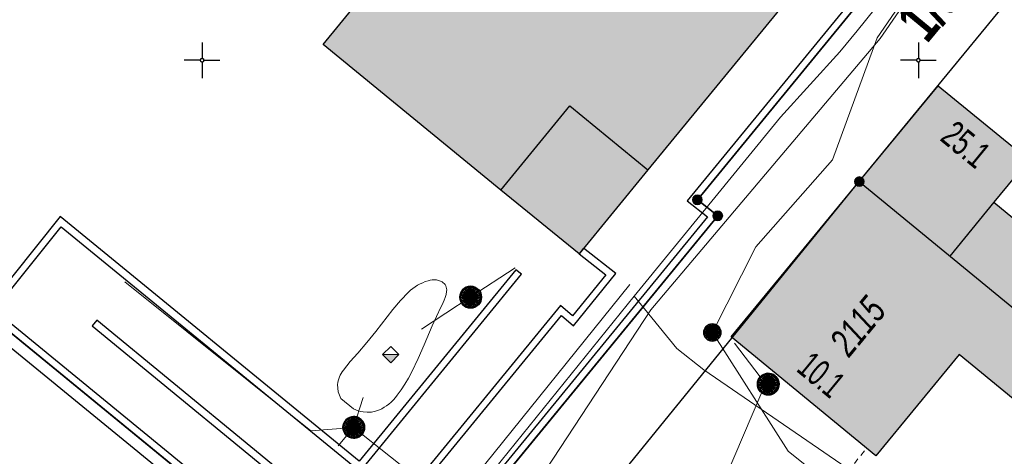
# Model space of a CAD drawing. Header units: metres. Extents: x 2695560 to 2696939, y 1260491 to 1262050.
# Tile 411 of 656: x 2695995 to 2696029, y 1260911 to 1260926. Entities that reach past the tile are written whole.
import ezdxf

# ---------------------------------------------------------------- set-up
doc = ezdxf.new("R2010")
doc.units = ezdxf.units.M
doc.linetypes.add('AUSGEZOGEN', pattern=[0])
doc.linetypes.add('VERDECKT2_S2', pattern=[0.36, 0.2, -0.16])
for name, color, linetype in [('XR$1$AV_Flächen (EO)', 7, 'AUSGEZOGEN'), ('XR$1$AV_Gebäudeflächen (BB)', 7, 'AUSGEZOGEN'), ('XR$1$AV_Grenzpunkte', 7, 'AUSGEZOGEN'), ('XR$1$AV_Grundstück-Nr.', 7, 'AUSGEZOGEN'), ('XR$1$AV_Haus-Nr.', 7, 'AUSGEZOGEN'), ('XR$1$AV_Koordinatennetzpunkte', 7, 'AUSGEZOGEN'), ('XR$1$AV_Linien (BB)', 7, 'AUSGEZOGEN'), ('XR$1$AV_Linien (EO)', 7, 'AUSGEZOGEN'), ('XR$1$AV_Strassennamen', 7, 'AUSGEZOGEN'), ('XR$1$AV_Versicherung-Nr.', 7, 'AUSGEZOGEN'), ('XR$1$AW_LK_Schachtdeckel', 24, 'AUSGEZOGEN'), ('XR$1$Liegenschaftsgrenzen', 7, 'AUSGEZOGEN'), ('XR$1$PFAV', 255, 'AUSGEZOGEN'), ('XR$1$PFAW', 255, 'AUSGEZOGEN'), ('XR$1$RP_Abstandslinie', 7, 'AUSGEZOGEN')]:
    doc.layers.add(name, color=color, linetype=linetype)
for name, color, linetype, lineweight in [('XR$2$ABW-Flaeche-oberirdisch', 6, 'AUSGEZOGEN', 18), ('XR$2$ABW-Linie-R-genau', 4, 'AUSGEZOGEN', 18), ('XR$2$ABW-Linie-R-ungenau', 4, 'VERDECKT2_S2', 18), ('XR$2$ABW-Punkt', 6, 'AUSGEZOGEN', 18), ('XR$2$KOM-Linie-U-genau', 91, 'AUSGEZOGEN', 18), ('XR$2$KOM-Punkt-U', 91, 'AUSGEZOGEN', 18)]:
    doc.layers.add(name, color=color, linetype=linetype, lineweight=lineweight)
doc.styles.add('ARIAL', font='arial.ttf')

# ---------------------------------------------------------------- blocks, each defined once
blk = doc.blocks.new('BAV15')
at = {"layer": 'XR$1$PFAV', "transparency": 33554687}
blk.add_hatch(color=7, dxfattribs=at).paths.add_polyline_path([(0.5, 0), (0.49, 0.1), (0.46, 0.2), (0.41, 0.29), (0.34, 0.36), (0.26, 0.42), (0.17, 0.47), (0.08, 0.49), (-0.03, 0.5), (-0.13, 0.48), (-0.22, 0.45), (-0.31, 0.4), (-0.38, 0.33), (-0.44, 0.24), (-0.48, 0.15), (-0.5, 0.05), (-0.5, -0.05), (-0.48, -0.15), (-0.44, -0.24), (-0.38, -0.33), (-0.31, -0.4), (-0.22, -0.45), (-0.13, -0.48), (-0.03, -0.5), (0.08, -0.49), (0.17, -0.47), (0.26, -0.42), (0.34, -0.36), (0.41, -0.29), (0.46, -0.2), (0.49, -0.1)])
at = {"color": 7, "transparency": 33554687}
for start, end in [(90, 270), (270, 90)]:
    blk.add_arc((0, 0), 0.5, start, end, dxfattribs=at)
at = {"layer": 'XR$1$PFAV', "transparency": 33554687}
blk.add_circle((0, 0), 0.5, dxfattribs=at)
blk = doc.blocks.new('BAV2041')
at = {"color": 7, "transparency": 33554687}
for p, q in [((0, 0.5), (0, 0.05)), ((-0.05, 0), (-0.5, 0)), ((0.05, 0), (0.5, 0)), ((0, -0.05), (0, -0.5))]:
    blk.add_line(p, q, dxfattribs=at)
blk.add_circle((0, 0), 0.05, dxfattribs=at)
for start, end in [(90, 270), (270, 90)]:
    blk.add_arc((0, 0), 0.05, start, end, dxfattribs=at)
blk = doc.blocks.new('BAW2088')
at = {"layer": 'XR$1$PFAW', "transparency": 33554687}
blk.add_hatch(color=253, dxfattribs=at).paths.add_polyline_path([(0.51, 0), (0.5, 0.101), (0.47, 0.197), (0.421, 0.286), (0.355, 0.362), (0.275, 0.424), (0.184, 0.469), (0.086, 0.494), (-0.015, 0.499), (-0.115, 0.484), (-0.21, 0.449), (-0.296, 0.395), (-0.369, 0.326), (-0.427, 0.243), (-0.467, 0.15), (-0.487, 0.051), (-0.487, -0.051), (-0.467, -0.15), (-0.427, -0.243), (-0.369, -0.326), (-0.296, -0.395), (-0.21, -0.449), (-0.115, -0.484), (-0.015, -0.499), (0.086, -0.494), (0.184, -0.469), (0.275, -0.424), (0.355, -0.362), (0.421, -0.286), (0.47, -0.197), (0.5, -0.101)])
at = {"transparency": 33554687}
for start, end in [(91.1948, 268.8052), (268.8052, 91.1948)]:
    blk.add_arc((0.01, 0), 0.5, start, end, dxfattribs=at)
at = {"layer": 'XR$1$PFAW', "transparency": 33554687}
blk.add_circle((0.01, 0), 0.5, dxfattribs=at)
blk = doc.blocks.new('KOM-SCHACHT_RUND-U')
at = {"layer": 'XR$2$KOM-Punkt-U', "linetype": 'AUSGEZOGEN', "lineweight": 25, "transparency": 33554687}
for points in [[(-294, 59, 2500), (0, 0, 2500), (-300, 0, 2500)], [(-294, 59), (0, 0), (-300, 0)], [(-294, 59, 2500), (-294, 59), (-300, 0), (-300, 0, 2500)], [(-300, 0, 2500), (0, 0, 2500), (-294, -59, 2500)], [(-300, 0), (0, 0), (-294, -59)], [(-277, 115, 2500), (0, 0, 2500), (-294, 59, 2500)], [(-277, 115), (0, 0), (-294, 59)], [(-277, 115, 2500), (-277, 115), (-294, 59), (-294, 59, 2500)], [(-294, -59, 2500), (0, 0, 2500), (-277, -115, 2500)], [(-294, -59), (0, 0), (-277, -115)], [(-249, 167, 2500), (0, 0, 2500), (-277, 115, 2500)], [(-249, 167), (0, 0), (-277, 115)], [(-249, 167, 2500), (-249, 167), (-277, 115), (-277, 115, 2500)], [(-277, -115, 2500), (0, 0, 2500), (-249, -167, 2500)], [(-277, -115), (0, 0), (-249, -167)], [(-212, 212, 2500), (0, 0, 2500), (-249, 167, 2500)], [(-212, 212), (0, 0), (-249, 167)], [(-212, 212, 2500), (-212, 212), (-249, 167), (-249, 167, 2500)], [(-249, -167, 2500), (0, 0, 2500), (-212, -212, 2500)], [(-249, -167), (0, 0), (-212, -212)], [(-167, 249, 2500), (0, 0, 2500), (-212, 212, 2500)], [(-167, 249), (0, 0), (-212, 212)], [(-167, 249, 2500), (-167, 249), (-212, 212), (-212, 212, 2500)], [(-212, -212, 2500), (0, 0, 2500), (-167, -249, 2500)], [(-212, -212), (0, 0), (-167, -249)], [(-115, 277, 2500), (0, 0, 2500), (-167, 249, 2500)], [(-115, 277), (0, 0), (-167, 249)], [(-115, 277, 2500), (-115, 277), (-167, 249), (-167, 249, 2500)], [(-167, -249, 2500), (0, 0, 2500), (-115, -277, 2500)], [(-167, -249), (0, 0), (-115, -277)], [(-59, 294, 2500), (0, 0, 2500), (-115, 277, 2500)], [(-59, 294), (0, 0), (-115, 277)], [(-59, 294, 2500), (-59, 294), (-115, 277), (-115, 277, 2500)], [(-115, -277, 2500), (0, 0, 2500), (-59, -294, 2500)], [(-115, -277), (0, 0), (-59, -294)], [(0, 300, 2500), (0, 0, 2500), (-59, 294, 2500)], [(0, 300), (0, 0), (-59, 294)], [(0, 300, 2500), (0, 300), (-59, 294), (-59, 294, 2500)], [(-59, -294, 2500), (0, 0, 2500), (0, -300, 2500)], [(-59, -294), (0, 0), (0, -300)], [(59, 294, 2500), (0, 0, 2500), (0, 300, 2500)], [(59, 294), (0, 0), (0, 300)], [(59, 294, 2500), (59, 294), (0, 300), (0, 300, 2500)], [(115, 277, 2500), (0, 0, 2500), (59, 294, 2500)], [(115, 277), (0, 0), (59, 294)], [(167, 249, 2500), (0, 0, 2500), (115, 277, 2500)], [(167, 249), (0, 0), (115, 277)], [(212, 212, 2500), (0, 0, 2500), (167, 249, 2500)], [(212, 212), (0, 0), (167, 249)], [(249, 167, 2500), (0, 0, 2500), (212, 212, 2500)], [(249, 167), (0, 0), (212, 212)], [(277, 115, 2500), (0, 0, 2500), (249, 167, 2500)], [(277, 115), (0, 0), (249, 167)], [(294, 59, 2500), (0, 0, 2500), (277, 115, 2500)], [(294, 59), (0, 0), (277, 115)], [(300, 0, 2500), (0, 0, 2500), (294, 59, 2500)], [(300, 0), (0, 0), (294, 59)], [(0, -300, 2500), (0, 0, 2500), (59, -294, 2500)], [(59, -294, 2500), (0, 0, 2500), (115, -277, 2500)], [(115, -277, 2500), (0, 0, 2500), (167, -249, 2500)], [(167, -249, 2500), (0, 0, 2500), (212, -212, 2500)], [(212, -212, 2500), (0, 0, 2500), (249, -167, 2500)], [(249, -167, 2500), (0, 0, 2500), (277, -115, 2500)], [(277, -115, 2500), (0, 0, 2500), (294, -59, 2500)], [(294, -59, 2500), (0, 0, 2500), (300, 0, 2500)], [(0, -300), (0, 0), (59, -294)], [(59, -294), (0, 0), (115, -277)], [(115, -277), (0, 0), (167, -249)], [(167, -249), (0, 0), (212, -212)], [(212, -212), (0, 0), (249, -167)], [(249, -167), (0, 0), (277, -115)], [(277, -115), (0, 0), (294, -59)], [(294, -59), (0, 0), (300, 0)], [(115, 277, 2500), (115, 277), (59, 294), (59, 294, 2500)], [(167, 249, 2500), (167, 249), (115, 277), (115, 277, 2500)], [(212, 212, 2500), (212, 212), (167, 249), (167, 249, 2500)], [(249, 167, 2500), (249, 167), (212, 212), (212, 212, 2500)], [(277, 115, 2500), (277, 115), (249, 167), (249, 167, 2500)], [(294, 59, 2500), (294, 59), (277, 115), (277, 115, 2500)], [(300, 0, 2500), (300, 0), (294, 59), (294, 59, 2500)], [(-300, 0, 2500), (-300, 0), (-294, -59), (-294, -59, 2500)], [(-294, -59, 2500), (-294, -59), (-277, -115), (-277, -115, 2500)], [(-277, -115, 2500), (-277, -115), (-249, -167), (-249, -167, 2500)], [(-249, -167, 2500), (-249, -167), (-212, -212), (-212, -212, 2500)], [(-212, -212, 2500), (-212, -212), (-167, -249), (-167, -249, 2500)], [(-167, -249, 2500), (-167, -249), (-115, -277), (-115, -277, 2500)], [(-115, -277, 2500), (-115, -277), (-59, -294), (-59, -294, 2500)], [(-59, -294, 2500), (-59, -294), (0, -300), (0, -300, 2500)], [(0, -300, 2500), (0, -300), (59, -294), (59, -294, 2500)], [(59, -294, 2500), (59, -294), (115, -277), (115, -277, 2500)], [(115, -277, 2500), (115, -277), (167, -249), (167, -249, 2500)], [(167, -249, 2500), (167, -249), (212, -212), (212, -212, 2500)], [(212, -212, 2500), (212, -212), (249, -167), (249, -167, 2500)], [(249, -167, 2500), (249, -167), (277, -115), (277, -115, 2500)], [(277, -115, 2500), (277, -115), (294, -59), (294, -59, 2500)], [(294, -59, 2500), (294, -59), (300, 0), (300, 0, 2500)]]:
    blk.add_3dface(points, dxfattribs=at)
blk = doc.blocks.new('ABW-SCHLAMMSAMMLER_RUND')
at = {"layer": 'XR$2$ABW-Punkt', "linetype": 'AUSGEZOGEN', "lineweight": 13, "transparency": 33554687}
for p, q in [((-70, 75, 2500), (70, 75, 2500)), ((-70, -75, 2500), (70, -75, 2500))]:
    blk.add_line(p, q, dxfattribs=at)
blk.add_polyline3d([(90, 0, 2500), (0, 0, 2500), (-90, 0, 2500)], dxfattribs=at)
at = {"layer": 'XR$2$ABW-Punkt', "linetype": 'AUSGEZOGEN', "lineweight": 25, "transparency": 33554687}
for points in [[(-147, 29, 2500), (0, 0, 2500), (-150, 0, 2500)], [(-147, 29), (0, 0), (-150, 0)], [(-147, 29, 2500), (-147, 29), (-150, 0), (-150, 0, 2500)], [(-150, 0, 2500), (0, 0, 2500), (-147, -29, 2500)], [(-150, 0), (0, 0), (-147, -29)], [(-139, 57, 2500), (0, 0, 2500), (-147, 29, 2500)], [(-139, 57), (0, 0), (-147, 29)], [(-139, 57, 2500), (-139, 57), (-147, 29), (-147, 29, 2500)], [(-147, -29, 2500), (0, 0, 2500), (-139, -57, 2500)], [(-147, -29), (0, 0), (-139, -57)], [(-125, 83, 2500), (0, 0, 2500), (-139, 57, 2500)], [(-125, 83), (0, 0), (-139, 57)], [(-125, 83, 2500), (-125, 83), (-139, 57), (-139, 57, 2500)], [(-139, -57, 2500), (0, 0, 2500), (-125, -83, 2500)], [(-139, -57), (0, 0), (-125, -83)], [(-106, 106, 2500), (0, 0, 2500), (-125, 83, 2500)], [(-106, 106), (0, 0), (-125, 83)], [(-106, 106, 2500), (-106, 106), (-125, 83), (-125, 83, 2500)], [(-125, -83, 2500), (0, 0, 2500), (-106, -106, 2500)], [(-125, -83), (0, 0), (-106, -106)], [(-83, 125, 2500), (0, 0, 2500), (-106, 106, 2500)], [(-83, 125), (0, 0), (-106, 106)], [(-83, 125, 2500), (-83, 125), (-106, 106), (-106, 106, 2500)], [(-106, -106, 2500), (0, 0, 2500), (-83, -125, 2500)], [(-106, -106), (0, 0), (-83, -125)], [(-57, 139, 2500), (0, 0, 2500), (-83, 125, 2500)], [(-57, 139), (0, 0), (-83, 125)], [(-57, 139, 2500), (-57, 139), (-83, 125), (-83, 125, 2500)], [(-83, -125, 2500), (0, 0, 2500), (-57, -139, 2500)], [(-83, -125), (0, 0), (-57, -139)], [(-29, 147, 2500), (0, 0, 2500), (-57, 139, 2500)], [(-29, 147), (0, 0), (-57, 139)], [(-29, 147, 2500), (-29, 147), (-57, 139), (-57, 139, 2500)], [(-57, -139, 2500), (0, 0, 2500), (-29, -147, 2500)], [(-57, -139), (0, 0), (-29, -147)], [(0, 150, 2500), (0, 0, 2500), (-29, 147, 2500)], [(0, 150), (0, 0), (-29, 147)], [(0, 150, 2500), (0, 150), (-29, 147), (-29, 147, 2500)], [(-29, -147, 2500), (0, 0, 2500), (0, -150, 2500)], [(-29, -147), (0, 0), (0, -150)], [(29, 147, 2500), (0, 0, 2500), (0, 150, 2500)], [(29, 147), (0, 0), (0, 150)], [(29, 147, 2500), (29, 147), (0, 150), (0, 150, 2500)], [(57, 139, 2500), (0, 0, 2500), (29, 147, 2500)], [(57, 139), (0, 0), (29, 147)], [(83, 125, 2500), (0, 0, 2500), (57, 139, 2500)], [(83, 125), (0, 0), (57, 139)], [(106, 106, 2500), (0, 0, 2500), (83, 125, 2500)], [(106, 106), (0, 0), (83, 125)], [(125, 83, 2500), (0, 0, 2500), (106, 106, 2500)], [(125, 83), (0, 0), (106, 106)], [(139, 57, 2500), (0, 0, 2500), (125, 83, 2500)], [(139, 57), (0, 0), (125, 83)], [(147, 29, 2500), (0, 0, 2500), (139, 57, 2500)], [(147, 29), (0, 0), (139, 57)], [(150, 0, 2500), (0, 0, 2500), (147, 29, 2500)], [(150, 0), (0, 0), (147, 29)], [(0, -150, 2500), (0, 0, 2500), (29, -147, 2500)], [(29, -147, 2500), (0, 0, 2500), (57, -139, 2500)], [(57, -139, 2500), (0, 0, 2500), (83, -125, 2500)], [(83, -125, 2500), (0, 0, 2500), (106, -106, 2500)], [(106, -106, 2500), (0, 0, 2500), (125, -83, 2500)], [(125, -83, 2500), (0, 0, 2500), (139, -57, 2500)], [(139, -57, 2500), (0, 0, 2500), (147, -29, 2500)], [(147, -29, 2500), (0, 0, 2500), (150, 0, 2500)], [(0, -150), (0, 0), (29, -147)], [(29, -147), (0, 0), (57, -139)], [(57, -139), (0, 0), (83, -125)], [(83, -125), (0, 0), (106, -106)], [(106, -106), (0, 0), (125, -83)], [(125, -83), (0, 0), (139, -57)], [(139, -57), (0, 0), (147, -29)], [(147, -29), (0, 0), (150, 0)], [(57, 139, 2500), (57, 139), (29, 147), (29, 147, 2500)], [(83, 125, 2500), (83, 125), (57, 139), (57, 139, 2500)], [(106, 106, 2500), (106, 106), (83, 125), (83, 125, 2500)], [(125, 83, 2500), (125, 83), (106, 106), (106, 106, 2500)], [(139, 57, 2500), (139, 57), (125, 83), (125, 83, 2500)], [(147, 29, 2500), (147, 29), (139, 57), (139, 57, 2500)], [(150, 0, 2500), (150, 0), (147, 29), (147, 29, 2500)], [(-150, 0, 2500), (-150, 0), (-147, -29), (-147, -29, 2500)], [(-147, -29, 2500), (-147, -29), (-139, -57), (-139, -57, 2500)], [(-139, -57, 2500), (-139, -57), (-125, -83), (-125, -83, 2500)], [(-125, -83, 2500), (-125, -83), (-106, -106), (-106, -106, 2500)], [(-106, -106, 2500), (-106, -106), (-83, -125), (-83, -125, 2500)], [(-83, -125, 2500), (-83, -125), (-57, -139), (-57, -139, 2500)], [(-57, -139, 2500), (-57, -139), (-29, -147), (-29, -147, 2500)], [(-29, -147, 2500), (-29, -147), (0, -150), (0, -150, 2500)], [(0, -150, 2500), (0, -150), (29, -147), (29, -147, 2500)], [(29, -147, 2500), (29, -147), (57, -139), (57, -139, 2500)], [(57, -139, 2500), (57, -139), (83, -125), (83, -125, 2500)], [(83, -125, 2500), (83, -125), (106, -106), (106, -106, 2500)], [(106, -106, 2500), (106, -106), (125, -83), (125, -83, 2500)], [(125, -83, 2500), (125, -83), (139, -57), (139, -57, 2500)], [(139, -57, 2500), (139, -57), (147, -29), (147, -29, 2500)], [(147, -29, 2500), (147, -29), (150, 0), (150, 0, 2500)]]:
    blk.add_3dface(points, dxfattribs=at)
blk = doc.blocks.new('ABW-DECKEL')
at = {"layer": 'XR$2$ABW-Punkt', "linetype": 'AUSGEZOGEN', "lineweight": 25, "transparency": 33554687}
for points in [[(0, 350, 2500), (0, 0, 2500), (-68, 343, 2500)], [(0, 350), (0, 0), (-68, 343)], [(0, 350, 2500), (0, 350), (-68, 343), (-68, 343, 2500)], [(68, 343, 2500), (0, 0, 2500), (0, 350, 2500)], [(68, 343), (0, 0), (0, 350)], [(68, 343, 2500), (68, 343), (0, 350), (0, 350, 2500)], [(-343, 68, 2500), (0, 0, 2500), (-350, 0, 2500)], [(-343, 68), (0, 0), (-350, 0)], [(-343, 68, 2500), (-343, 68), (-350, 0), (-350, 0, 2500)], [(-350, 0, 2500), (0, 0, 2500), (-343, -68, 2500)], [(-350, 0), (0, 0), (-343, -68)], [(-323, 134, 2500), (0, 0, 2500), (-343, 68, 2500)], [(-323, 134), (0, 0), (-343, 68)], [(-323, 134, 2500), (-323, 134), (-343, 68), (-343, 68, 2500)], [(-343, -68, 2500), (0, 0, 2500), (-323, -134, 2500)], [(-343, -68), (0, 0), (-323, -134)], [(-291, 194, 2500), (0, 0, 2500), (-323, 134, 2500)], [(-291, 194), (0, 0), (-323, 134)], [(-291, 194, 2500), (-291, 194), (-323, 134), (-323, 134, 2500)], [(-323, -134, 2500), (0, 0, 2500), (-291, -194, 2500)], [(-323, -134), (0, 0), (-291, -194)], [(-247, 247, 2500), (0, 0, 2500), (-291, 194, 2500)], [(-247, 247), (0, 0), (-291, 194)], [(-247, 247, 2500), (-247, 247), (-291, 194), (-291, 194, 2500)], [(-291, -194, 2500), (0, 0, 2500), (-247, -247, 2500)], [(-291, -194), (0, 0), (-247, -247)], [(-194, 291, 2500), (0, 0, 2500), (-247, 247, 2500)], [(-194, 291), (0, 0), (-247, 247)], [(-194, 291, 2500), (-194, 291), (-247, 247), (-247, 247, 2500)], [(-247, -247, 2500), (0, 0, 2500), (-194, -291, 2500)], [(-247, -247), (0, 0), (-194, -291)], [(-134, 323, 2500), (0, 0, 2500), (-194, 291, 2500)], [(-134, 323), (0, 0), (-194, 291)], [(-134, 323, 2500), (-134, 323), (-194, 291), (-194, 291, 2500)], [(-194, -291, 2500), (0, 0, 2500), (-134, -323, 2500)], [(-194, -291), (0, 0), (-134, -323)], [(-68, 343, 2500), (0, 0, 2500), (-134, 323, 2500)], [(-68, 343), (0, 0), (-134, 323)], [(-68, 343, 2500), (-68, 343), (-134, 323), (-134, 323, 2500)], [(-134, -323, 2500), (0, 0, 2500), (-68, -343, 2500)], [(-134, -323), (0, 0), (-68, -343)], [(-68, -343, 2500), (0, 0, 2500), (0, -350, 2500)], [(-68, -343), (0, 0), (0, -350)], [(134, 323, 2500), (0, 0, 2500), (68, 343, 2500)], [(134, 323), (0, 0), (68, 343)], [(194, 291, 2500), (0, 0, 2500), (134, 323, 2500)], [(194, 291), (0, 0), (134, 323)], [(247, 247, 2500), (0, 0, 2500), (194, 291, 2500)], [(247, 247), (0, 0), (194, 291)], [(291, 194, 2500), (0, 0, 2500), (247, 247, 2500)], [(291, 194), (0, 0), (247, 247)], [(323, 134, 2500), (0, 0, 2500), (291, 194, 2500)], [(323, 134), (0, 0), (291, 194)], [(343, 68, 2500), (0, 0, 2500), (323, 134, 2500)], [(343, 68), (0, 0), (323, 134)], [(350, 0, 2500), (0, 0, 2500), (343, 68, 2500)], [(350, 0), (0, 0), (343, 68)], [(0, -350, 2500), (0, 0, 2500), (68, -343, 2500)], [(68, -343, 2500), (0, 0, 2500), (134, -323, 2500)], [(134, -323, 2500), (0, 0, 2500), (194, -291, 2500)], [(194, -291, 2500), (0, 0, 2500), (247, -247, 2500)], [(247, -247, 2500), (0, 0, 2500), (291, -194, 2500)], [(291, -194, 2500), (0, 0, 2500), (323, -134, 2500)], [(323, -134, 2500), (0, 0, 2500), (343, -68, 2500)], [(343, -68, 2500), (0, 0, 2500), (350, 0, 2500)], [(0, -350), (0, 0), (68, -343)], [(68, -343), (0, 0), (134, -323)], [(134, -323), (0, 0), (194, -291)], [(194, -291), (0, 0), (247, -247)], [(247, -247), (0, 0), (291, -194)], [(291, -194), (0, 0), (323, -134)], [(323, -134), (0, 0), (343, -68)], [(343, -68), (0, 0), (350, 0)], [(134, 323, 2500), (134, 323), (68, 343), (68, 343, 2500)], [(194, 291, 2500), (194, 291), (134, 323), (134, 323, 2500)], [(247, 247, 2500), (247, 247), (194, 291), (194, 291, 2500)], [(291, 194, 2500), (291, 194), (247, 247), (247, 247, 2500)], [(323, 134, 2500), (323, 134), (291, 194), (291, 194, 2500)], [(343, 68, 2500), (343, 68), (323, 134), (323, 134, 2500)], [(350, 0, 2500), (350, 0), (343, 68), (343, 68, 2500)], [(-350, 0, 2500), (-350, 0), (-343, -68), (-343, -68, 2500)], [(-343, -68, 2500), (-343, -68), (-323, -134), (-323, -134, 2500)], [(-323, -134, 2500), (-323, -134), (-291, -194), (-291, -194, 2500)], [(-291, -194, 2500), (-291, -194), (-247, -247), (-247, -247, 2500)], [(-247, -247, 2500), (-247, -247), (-194, -291), (-194, -291, 2500)], [(-194, -291, 2500), (-194, -291), (-134, -323), (-134, -323, 2500)], [(-134, -323, 2500), (-134, -323), (-68, -343), (-68, -343, 2500)], [(-68, -343, 2500), (-68, -343), (0, -350), (0, -350, 2500)], [(0, -350, 2500), (0, -350), (68, -343), (68, -343, 2500)], [(68, -343, 2500), (68, -343), (134, -323), (134, -323, 2500)], [(134, -323, 2500), (134, -323), (194, -291), (194, -291, 2500)], [(194, -291, 2500), (194, -291), (247, -247), (247, -247, 2500)], [(247, -247, 2500), (247, -247), (291, -194), (291, -194, 2500)], [(291, -194, 2500), (291, -194), (323, -134), (323, -134, 2500)], [(323, -134, 2500), (323, -134), (343, -68), (343, -68, 2500)], [(343, -68, 2500), (343, -68), (350, 0), (350, 0, 2500)]]:
    blk.add_3dface(points, dxfattribs=at)
blk = doc.blocks.new('ABW-VERSICKERUNGSANLAGE')
at = {"layer": 'XR$2$ABW-Punkt', "linetype": 'AUSGEZOGEN', "transparency": 33554687}
blk.add_hatch(color=4, dxfattribs=at).paths.add_polyline_path([(0, -283), (283, 0), (-283, 0)])
at = {"layer": 'XR$2$ABW-Punkt', "color": 4, "linetype": 'AUSGEZOGEN', "lineweight": 25, "transparency": 33554687}
blk.add_polyline3d([(283, 0, 2500), (0, 283, 2500), (-283, 0, 2500)], dxfattribs=at)
at = {"layer": 'XR$2$ABW-Punkt', "color": 4, "linetype": 'AUSGEZOGEN', "lineweight": 13, "transparency": 33554687}
blk.add_3dface([(-283, 0, 2500), (0, 0, 2500), (283, 0, 2500), (0, -283, 2500)], dxfattribs=at)

msp = doc.modelspace()

# ---------------------------------------------------------------- hatches: boundary and pattern name
at = {"layer": 'XR$1$AV_Gebäudeflächen (BB)', "true_color": 0xd2d2d2, "transparency": 33554687}
for points in [[(2695986.224, 1260921.906), (2696007.393, 1260947.716), (2696017.033, 1260939.823), (2696005.194, 1260925.364), (2696011.403, 1260920.272), (2696014.127, 1260918.05), (2696016.533, 1260920.988), (2696033.27, 1260941.396), (2696033.385, 1260941.536), (2696033.23, 1260941.663), (2696009.733, 1260960.953), (2696004.966, 1260955.148), (2696001.096, 1260958.326), (2695991.31, 1260946.396), (2695995.09, 1260943.299), (2695990.603, 1260937.821), (2695986.83, 1260940.912), (2695979.377, 1260931.834), (2695982.245, 1260929.503), (2695980.135, 1260926.906), (2695980.467, 1260926.633)], [(2696033.228, 1260916.052), (2696028.61, 1260919.849), (2696029.831, 1260921.329), (2696026.66, 1260923.92), (2696023.91, 1260920.57), (2696032.74, 1260913.31), (2696035.06, 1260916.24), (2696034.972, 1260916.314), (2696034.14, 1260915.302)], [(2696032.74, 1260913.31), (2696023.91, 1260920.57), (2696019.441, 1260915.151), (2696024.484, 1260910.996), (2696027.395, 1260914.536), (2696031.16, 1260911.44)]]:
    msp.add_hatch(color=254, dxfattribs=at).paths.add_polyline_path(points)

# ---------------------------------------------------------------- linework, layer by layer
at = {"layer": 'XR$1$AV_Flächen (EO)', "color": 7, "linetype": 'AUSGEZOGEN', "transparency": 33554687}
for points in [[(2696006.22, 1260904.223), (2696001.896, 1260907.788), (2696001.737, 1260907.595), (2696006.254, 1260903.871), (2696006.412, 1260904.064), (2696018.967, 1260919.38), (2696018.256, 1260919.938), (2696034.811, 1260940.133), (2696034.618, 1260940.291), (2696017.901, 1260919.899), (2696018.612, 1260919.341), (2696006.22, 1260904.223)], [(2695993.524, 1260916.245), (2695986.383, 1260922.099), (2695986.224, 1260921.906), (2696005.308, 1260906.261), (2696005.466, 1260906.454), (2695993.717, 1260916.086), (2695996.051, 1260918.996), (2696006.488, 1260910.451), (2696012.114, 1260917.337), (2696011.92, 1260917.495), (2696006.453, 1260910.803), (2695996.014, 1260919.349), (2695993.524, 1260916.245)], [(2696014.127, 1260918.05), (2696015.062, 1260917.317), (2696013.901, 1260915.886), (2696013.478, 1260916.247), (2696007.834, 1260909.357), (2696008.255, 1260909.013), (2696006.799, 1260907.208), (2696005.021, 1260908.687), (2696005.36, 1260909.098), (2695997.293, 1260915.732), (2695997.134, 1260915.539), (2696005.008, 1260909.064), (2696004.67, 1260908.654), (2696006.834, 1260906.853), (2696008.606, 1260909.049), (2696008.186, 1260909.392), (2696013.51, 1260915.891), (2696013.934, 1260915.529), (2696015.416, 1260917.357), (2696014.285, 1260918.243), (2696014.127, 1260918.05)]]:
    msp.add_lwpolyline(points, close=True, dxfattribs=at)
at = {"layer": 'XR$1$AV_Linien (BB)', "color": 7, "linetype": 'AUSGEZOGEN', "transparency": 33554687}
msp.add_line((2696023.91, 1260920.57), (2696032.74, 1260913.31), dxfattribs=at)
for points in [[(2696033.27, 1260941.396), (2696016.533, 1260920.988), (2696014.127, 1260918.05), (2696011.403, 1260920.272), (2696005.194, 1260925.364), (2696017.033, 1260939.823), (2696007.393, 1260947.716), (2695986.224, 1260921.906)], [(2696033.27, 1260941.396), (2696034.618, 1260940.291), (2696034.811, 1260940.133), (2696018.256, 1260919.938), (2696018.967, 1260919.38), (2696006.254, 1260903.871)], [(2696023.91, 1260920.57), (2696026.66, 1260923.92), (2696029.831, 1260921.329), (2696028.61, 1260919.849), (2696033.228, 1260916.052)], [(2696001.737, 1260907.595), (2696001.896, 1260907.788), (2696002.519, 1260908.548), (2695986.224, 1260921.906)], [(2696031.16, 1260911.44), (2696027.395, 1260914.536), (2696024.484, 1260910.996), (2696019.441, 1260915.151), (2696023.91, 1260920.57)]]:
    msp.add_lwpolyline(points, dxfattribs=at)
at = {"layer": 'XR$1$AV_Linien (EO)', "color": 7, "linetype": 'AUSGEZOGEN', "transparency": 33554687}
msp.add_line((2696028.61, 1260919.849), (2696027.068, 1260917.973), dxfattribs=at)
msp.add_lwpolyline([(2696011.403, 1260920.272), (2696013.807, 1260923.215), (2696016.533, 1260920.988)], dxfattribs=at)
at = {"layer": 'XR$1$Liegenschaftsgrenzen', "color": 7, "linetype": 'AUSGEZOGEN', "transparency": 33554687}
for p, q in [((2696023.91, 1260920.57), (2696040.74, 1260941.1)), ((2696006.43, 1260899.09), (2696023.91, 1260920.57)), ((2696023.91, 1260920.57), (2696032.74, 1260913.31))]:
    msp.add_line(p, q, dxfattribs=at)
msp.add_lwpolyline([(2696003.98, 1260901.096), (2696018.967, 1260919.38), (2696018.256, 1260919.938), (2696037.667, 1260943.617)], dxfattribs=at)
at = {"layer": 'XR$1$RP_Abstandslinie', "color": 7, "linetype": 'AUSGEZOGEN', "transparency": 33554687}
msp.add_lwpolyline([(2696040.37, 1260936.16), (2695987.59, 1260979.4), (2695957.81, 1260944.66), (2696008.61, 1260903.06), (2696036.46, 1260880.27), (2696064.38, 1260857.41), (2696092.6, 1260893.39), (2696060.4, 1260919.76), (2696040.37, 1260936.16)], close=True, dxfattribs=at)
at = {"layer": 'XR$2$ABW-Flaeche-oberirdisch', "transparency": 33554687}
msp.add_lwpolyline([(2696006.254, 1260912.631), (2696006.335, 1260912.595), (2696006.418, 1260912.565), (2696006.503, 1260912.542), (2696006.59, 1260912.526), (2696006.734, 1260912.515), (2696006.879, 1260912.523), (2696007.021, 1260912.55), (2696007.158, 1260912.595), (2696007.245, 1260912.64), (2696007.329, 1260912.689), (2696007.41, 1260912.743), (2696007.488, 1260912.802), (2696007.569, 1260912.872), (2696007.646, 1260912.947), (2696007.717, 1260913.026), (2696007.784, 1260913.11), (2696007.922, 1260913.3), (2696008.051, 1260913.495), (2696008.178, 1260913.71), (2696008.293, 1260913.932), (2696008.515, 1260914.397), (2696008.721, 1260914.865), (2696009.006, 1260915.529), (2696009.304, 1260916.187), (2696009.349, 1260916.267), (2696009.389, 1260916.349), (2696009.424, 1260916.434), (2696009.454, 1260916.52), (2696009.484, 1260916.627), (2696009.505, 1260916.736), (2696009.508, 1260916.787), (2696009.503, 1260916.837), (2696009.491, 1260916.886), (2696009.472, 1260916.933), (2696009.449, 1260916.972), (2696009.422, 1260917.007), (2696009.39, 1260917.039), (2696009.355, 1260917.067), (2696009.259, 1260917.111), (2696009.156, 1260917.137), (2696009.08, 1260917.144), (2696009.004, 1260917.142), (2696008.929, 1260917.13), (2696008.856, 1260917.108), (2696008.762, 1260917.077), (2696008.669, 1260917.041), (2696008.579, 1260916.999), (2696008.492, 1260916.952), (2696008.407, 1260916.9), (2696008.326, 1260916.842), (2696008.248, 1260916.779), (2696008.175, 1260916.712), (2696007.891, 1260916.418), (2696007.629, 1260916.1), (2696007.029, 1260915.331), (2696006.725, 1260914.951), (2696006.408, 1260914.581), (2696006.143, 1260914.287), (2696005.901, 1260913.982), (2696005.859, 1260913.928), (2696005.822, 1260913.871), (2696005.789, 1260913.811), (2696005.761, 1260913.749), (2696005.738, 1260913.684), (2696005.721, 1260913.618), (2696005.709, 1260913.551), (2696005.702, 1260913.483), (2696005.704, 1260913.358), (2696005.724, 1260913.234), (2696005.762, 1260913.114), (2696005.818, 1260913.002), (2696006.254, 1260912.631)], close=True, dxfattribs=at)
at = {"layer": 'XR$2$ABW-Linie-R-genau', "linetype": 'AUSGEZOGEN', "transparency": 33554687}
for p, q in [((2696011.896, 1260917.561), (2696010.331, 1260916.535)), ((2696010.331, 1260916.535), (2696008.631, 1260915.42)), ((2696019.549, 1260914.934), (2696020.45, 1260913.756)), ((2696020.509, 1260913.218), (2696019.187, 1260910.123)), ((2696006.25, 1260911.987), (2696006.597, 1260913.03)), ((2696005.723, 1260911.346), (2696006.25, 1260911.987))]:
    msp.add_line(p, q, dxfattribs=at)
for points in [[(2695998.279, 1260917.073), (2696004.76, 1260911.871), (2696006.25, 1260911.987)], [(2696015.904, 1260916.981), (2696010.542, 1260910.313), (2696008.624, 1260910.092), (2696007.546, 1260910.958), (2696006.26, 1260911.987)]]:
    msp.add_lwpolyline(points, dxfattribs=at)
at = {"layer": 'XR$2$ABW-Linie-R-ungenau', "linetype": 'VERDECKT2_S2', "transparency": 33554687}
msp.add_lwpolyline([(2696024.091, 1260911.163), (2696023.529, 1260910.474), (2696019.021, 1260909.785)], dxfattribs=at)
at = {"layer": 'XR$2$KOM-Linie-U-genau', "linetype": 'AUSGEZOGEN', "transparency": 33554687}
for p, q in [((2696016.05, 1260916.565), (2696004.984, 1260902.892)), ((2696016.05, 1260916.565), (2696017.541, 1260914.738)), ((2696018.481, 1260913.993), (2696017.541, 1260914.738)), ((2696023.673, 1260910.437), (2696018.481, 1260913.993))]:
    msp.add_line(p, q, dxfattribs=at)
for points in [[(2696039.014, 1260943.999), (2696034.541, 1260939.756), (2696029.645, 1260933.032), (2696024.531, 1260925.592), (2696022.977, 1260921.331), (2696020.292, 1260918.29), (2696018.78, 1260915.299)], [(2696035.435, 1260940.454), (2696032.503, 1260936.969), (2696024.641, 1260925.564), (2696016.632, 1260916.093), (2696005.951, 1260899.809)], [(2696031.167, 1260934.985), (2696024.464, 1260926.612), (2696023.831, 1260925.838)], [(2696023.831, 1260925.838), (2696023.232, 1260925.099), (2696021.162, 1260922.824), (2696016.05, 1260916.565)], [(2696018.78, 1260915.299), (2696021.426, 1260911.155), (2696033.387, 1260901.544)]]:
    msp.add_lwpolyline(points, dxfattribs=at)

# ---------------------------------------------------------------- block references
at = {"layer": 'XR$1$AV_Grenzpunkte', "color": 7, "linetype": 'AUSGEZOGEN', "lineweight": -3, "transparency": 33554687, "xscale": 0.3249999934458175, "yscale": 0.3249999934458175}
for p in [(2696023.91, 1260920.57), (2696018.256, 1260919.938), (2696018.967, 1260919.38)]:
    msp.add_blockref('BAV15', p, dxfattribs=at)
at = {"layer": 'XR$1$AV_Koordinatennetzpunkte', "color": 7, "linetype": 'AUSGEZOGEN', "lineweight": -3, "transparency": 33554687, "xscale": 1.25, "yscale": 1.25}
for p in [(2696000.97, 1260924.81), (2696025.97, 1260924.81)]:
    msp.add_blockref('BAV2041', p, dxfattribs=at)
at = {"layer": 'XR$1$AW_LK_Schachtdeckel', "color": 24, "linetype": 'AUSGEZOGEN', "lineweight": -3, "transparency": 33554687, "xscale": 0.7578193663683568, "yscale": 0.7578193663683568}
for p in [(2696010.337, 1260916.536), (2696006.256, 1260911.988)]:
    msp.add_blockref('BAW2088', p, dxfattribs=at)
at = {"layer": 'XR$1$AW_LK_Schachtdeckel', "color": 24, "linetype": 'AUSGEZOGEN', "lineweight": -3, "transparency": 33554687, "xscale": 0.7578193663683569, "yscale": 0.757819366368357, "rotation": 319.388842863}
msp.add_blockref('BAW2088', (2696020.726, 1260913.503), dxfattribs=at)
at = {"layer": 'XR$2$ABW-Punkt', "color": 6, "linetype": 'AUSGEZOGEN', "lineweight": 18, "transparency": 33554687, "xscale": 0.001, "yscale": 0.001, "zscale": 0.001, "rotation": 360}
for name, p in [('ABW-DECKEL', (2696010.331, 1260916.535)), ('ABW-SCHLAMMSAMMLER_RUND', (2696010.331, 1260916.535)), ('ABW-VERSICKERUNGSANLAGE', (2696007.554, 1260914.53)), ('ABW-DECKEL', (2696020.72, 1260913.502)), ('ABW-SCHLAMMSAMMLER_RUND', (2696020.72, 1260913.502)), ('ABW-DECKEL', (2696006.25, 1260911.987)), ('ABW-SCHLAMMSAMMLER_RUND', (2696006.25, 1260911.987))]:
    msp.add_blockref(name, p, dxfattribs=at)
at = {"layer": 'XR$2$KOM-Punkt-U', "color": 91, "linetype": 'AUSGEZOGEN', "lineweight": 18, "transparency": 33554687, "xscale": 0.001, "yscale": 0.001, "zscale": 0.001, "rotation": 360}
msp.add_blockref('KOM-SCHACHT_RUND-U', (2696018.78, 1260915.299), dxfattribs=at)

# ---------------------------------------------------------------- texts
at = {"layer": 'XR$1$AV_Grundstück-Nr.', "color": 7, "transparency": 33554687, "insert": (2696027.127, 1260927.535), "char_height": 1.48491, "width": 4.98214, "attachment_point": 5, "rotation": 50.4801, "style": 'ARIAL'}
msp.add_mtext('\\A1;{\\fArial|i0|b1;\\H1.484908;\\W0.700000;\\C7;1/9967}\\P', dxfattribs=at)
at = {"layer": 'XR$1$AV_Haus-Nr.', "color": 7, "transparency": 33554687, "char_height": 0.92968, "style": 'ARIAL'}
for s, insert, width, attachment_point, rotation in [('\\W0.66;25.1', (2696027.923, 1260922.23), 2.03566, 2, 320.7483), ('\\W0.63;10.1', (2696022.28, 1260913.459), 1.96781, 8, 320.5143)]:
    msp.add_mtext(s, dxfattribs=dict(at, insert=insert, width=width, attachment_point=attachment_point, rotation=rotation))
at = {"layer": 'XR$1$AV_Strassennamen', "color": 7, "transparency": 33554687, "insert": (2695989.245, 1260908.51), "char_height": 1.93684, "width": 16.52, "attachment_point": 5, "rotation": 320.6169, "style": 'ARIAL'}
msp.add_mtext('\\A1;{\\fArial|i1|b0;\\H1.936838;\\W0.700000;\\C7;Wasserfurristrasse}\\P', dxfattribs=at)
at = {"layer": 'XR$1$AV_Versicherung-Nr.', "color": 7, "transparency": 33554687, "insert": (2696023.854, 1260915.524), "char_height": 0.96842, "width": 2.44855, "attachment_point": 5, "rotation": 50.5728, "style": 'ARIAL'}
msp.add_mtext('\\A1;{\\fArial|i1|b0;\\H0.968418;\\W0.700000;\\C7;2115}\\P', dxfattribs=at)

doc.saveas('drawing.dxf')
